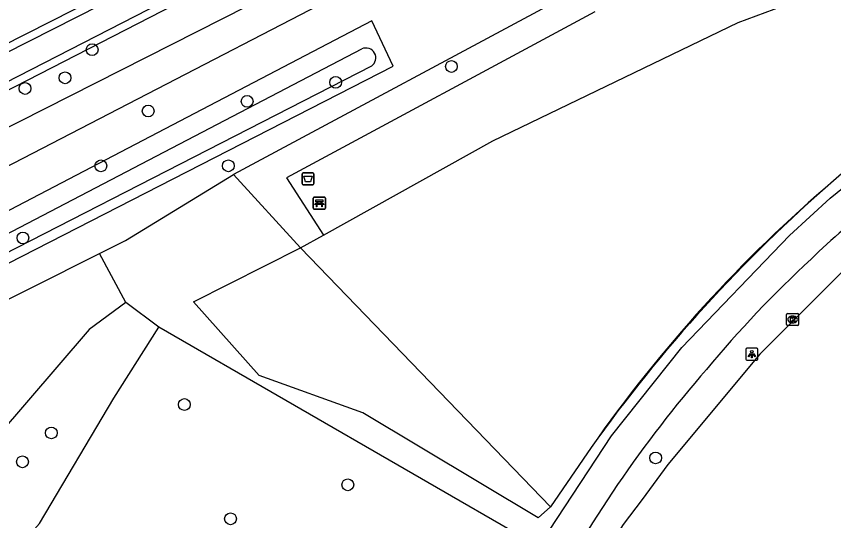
# Model space of a CAD drawing. Extents: x 158838 to 160074, y 386376 to 387776.
# Drawn here: x 159586.7 to 159654.6, y 387029.6 to 387071.5 of the extents above; entities that cross this region are included whole.
import ezdxf

# ---------------------------------------------------------------- set-up
doc = ezdxf.new("R2010")
doc.units = 0
for name, color, linetype in [('IMGEO_Afvalbak', 7, 'Continuous'), ('IMGEO_Bank', 7, 'Continuous'), ('IMGEO_Boom', 7, 'Continuous'), ('IMGEO_Fietspad_gesloten', 7, 'Continuous'), ('IMGEO_Groenvoorziening', 7, 'Continuous'), ('IMGEO_Hek', 7, 'Continuous'), ('IMGEO_Kolk', 7, 'Continuous'), ('IMGEO_Lichtpunt', 7, 'Continuous'), ('IMGEO_Rijbaan_lokaal_gesloten', 7, 'Continuous'), ('IMGEO_Voetpad_halfverhard', 7, 'Continuous'), ('IMGEO_Waterloop', 7, 'Continuous')]:
    doc.layers.add(name, color=color, linetype=linetype)

msp = doc.modelspace()

# ---------------------------------------------------------------- linework, layer by layer
at = {"layer": 'IMGEO_Afvalbak'}
for p, q in [((159610.418, 387057.627), (159610.418, 387058.427)), ((159610.418, 387058.427), (159610.418, 387057.627)), ((159610.518, 387058.527), (159611.308, 387058.527)), ((159611.308, 387058.527), (159610.518, 387058.527)), ((159611.408, 387058.427), (159611.408, 387057.627)), ((159611.408, 387057.627), (159611.408, 387058.427)), ((159611.308, 387057.527), (159610.518, 387057.527)), ((159610.518, 387057.527), (159611.308, 387057.527))]:
    msp.add_line(p, q, dxfattribs=at)
msp.add_lwpolyline([(159610.561, 387058.241), (159611.265, 387058.241), (159611.116, 387057.771), (159610.71, 387057.771), (159610.561, 387058.241)], dxfattribs=at)
for centre, start, end in [((159610.518, 387058.427), 90, 180), ((159610.518, 387058.427), 90, 180), ((159611.308, 387058.427), 0, 90), ((159611.308, 387058.427), 360, 90), ((159610.518, 387057.627), 180, 270), ((159610.518, 387057.627), 180, 270), ((159611.308, 387057.627), 270, 0), ((159611.308, 387057.627), 270, 0)]:
    msp.add_arc(centre, 0.1, start, end, dxfattribs=at)
at = {"layer": 'IMGEO_Bank'}
for p, q in [((159611.356, 387055.572), (159611.356, 387056.413)), ((159611.356, 387056.413), (159611.356, 387055.572)), ((159611.431, 387056.497), (159612.272, 387056.497)), ((159612.272, 387056.497), (159611.431, 387056.497)), ((159612.053, 387055.895), (159611.66, 387055.895)), ((159611.665, 387056.003), (159611.665, 387056.109)), ((159611.709, 387056.109), (159611.709, 387056.003)), ((159611.997, 387056.115), (159611.715, 387056.115)), ((159611.715, 387055.997), (159611.997, 387055.997)), ((159612.003, 387056.003), (159612.003, 387056.109)), ((159612.047, 387056.109), (159612.047, 387056.003)), ((159612.356, 387056.422), (159612.356, 387055.581)), ((159612.356, 387055.581), (159612.356, 387056.422)), ((159612.281, 387055.497), (159611.44, 387055.497)), ((159611.44, 387055.497), (159612.281, 387055.497))]:
    msp.add_line(p, q, dxfattribs=at)
for points in [[(159611.603, 387055.895), (159611.461, 387055.895), (159611.573, 387055.997), (159611.659, 387055.997)], [(159611.659, 387056.115), (159611.573, 387056.115), (159611.573, 387056.276), (159612.136, 387056.276), (159612.136, 387056.115), (159612.053, 387056.115)], [(159611.653, 387055.888), (159611.653, 387055.681), (159611.61, 387055.681), (159611.61, 387055.888)], [(159612.053, 387055.997), (159612.136, 387055.997), (159612.248, 387055.895), (159612.109, 387055.895)], [(159612.103, 387055.888), (159612.103, 387055.681), (159612.059, 387055.681), (159612.059, 387055.888)]]:
    msp.add_lwpolyline(points, dxfattribs=at)
for centre, radius, start, end in [((159611.434, 387056.419), 0.0779, 92.4484, 184.28452), ((159611.434, 387056.419), 0.0779, 92.4484, 184.28452), ((159611.603, 387055.888), 0.00671, 2.89567, 87.10433), ((159611.66, 387055.888), 0.00671, 92.89567, 177.10433), ((159611.658, 387056.108), 0.00671, 2.89567, 87.10433), ((159611.658, 387056.004), 0.00671, 272.89567, 357.10433), ((159611.715, 387056.108), 0.00671, 92.89567, 177.10433), ((159611.715, 387056.004), 0.00671, 182.89567, 267.10433), ((159611.997, 387056.108), 0.00671, 2.89567, 87.10433), ((159611.997, 387056.004), 0.00671, 272.89567, 357.10433), ((159612.054, 387056.108), 0.00671, 92.89567, 177.10433), ((159612.054, 387056.004), 0.00671, 182.89567, 267.10433), ((159612.052, 387055.888), 0.00671, 2.89567, 87.10433), ((159612.109, 387055.888), 0.00671, 92.89567, 177.10433), ((159612.278, 387056.419), 0.0779, 2.4484, 94.28452), ((159612.278, 387056.419), 0.0779, 2.4484, 94.28452), ((159611.434, 387055.575), 0.0779, 182.4484, 274.28452), ((159611.434, 387055.575), 0.0779, 182.4484, 274.28452), ((159612.278, 387055.575), 0.0779, 272.4484, 4.28452), ((159612.278, 387055.575), 0.0779, 272.4484, 4.28452)]:
    msp.add_arc(centre, radius, start, end, dxfattribs=at)
at = {"layer": 'IMGEO_Boom'}
for centre in [(159592.987, 387068.732), (159622.828, 387067.343), (159590.738, 387066.401), (159613.215, 387066.025), (159587.417, 387065.517), (159605.859, 387064.449), (159597.644, 387063.645), (159593.711, 387059.094), (159604.3, 387059.096), (159587.236, 387053.113), (159600.648, 387039.284), (159589.6, 387036.93), (159587.2, 387034.53), (159639.784, 387034.855), (159614.221, 387032.624), (159604.48, 387029.801)]:
    msp.add_circle(centre, 0.489, dxfattribs=at)
at = {"layer": 'IMGEO_Fietspad_gesloten'}
msp.add_lwpolyline([(159630.181, 387027.448), (159630.968, 387028.858), (159636.132, 387036.681), (159641.975, 387044.011), (159650.9, 387053.321), (159654.276, 387056.426), (159662.176, 387062.797), (159662.404, 387062.966), (159664.962, 387064.683)], dxfattribs=at)
for centre, radius, start, end in [((159730.339, 386969.196), 113.044, 126.06293, 133.38041), ((159717.339, 386981.392), 95.257, 132.73572, 140.32866), ((159721.44, 386974.775), 102.668, 138.94725, 152.44797)]:
    msp.add_arc(centre, radius, start, end, dxfattribs=at)
at = {"layer": 'IMGEO_Groenvoorziening'}
for points in [[(159896.766, 387226.1), (159881.92, 387217.198), (159872.238, 387211.618), (159857.493, 387204.28), (159755.19, 387151.759), (159650.522, 387098.688), (159630.344, 387088.139), (159559.038, 387051.555), (159555.323, 387049.194), (159554.469, 387048.652)], [(159612.197, 387053.349), (159626.268, 387061.175), (159646.637, 387070.979), (159661.593, 387076.548), (159672.132, 387081.59), (159680.283, 387088.316), (159692.696, 387094.559), (159704.087, 387101.061)], [(159621.159, 387087.114), (159567.627, 387059.975), (159558.354, 387055.274)], [(159633.449, 387073.787), (159604.725, 387058.37)], [(159634.728, 387071.867), (159609.138, 387058.087), (159612.197, 387053.349)], [(159564.966, 387037.46), (159563.952, 387039.474), (159568.094, 387041.465), (159572.339, 387044.007), (159617.994, 387067.378), (159616.222, 387071.137), (159561.579, 387042.611), (159559.666, 387041.592), (159558.427, 387040.932)], [(159593.602, 387051.821), (159595.76, 387052.903), (159604.725, 387058.37)], [(159604.725, 387058.37), (159610.302, 387052.295)], [(159610.302, 387052.295), (159612.197, 387053.349)], [(159564.966, 387037.46), (159593.602, 387051.821)], [(159595.79, 387047.754), (159593.602, 387051.821)], [(159631.059, 387030.796), (159630.039, 387029.878), (159615.474, 387038.605), (159606.863, 387041.689), (159601.416, 387047.797), (159610.302, 387052.295)], [(159631.059, 387030.796), (159610.302, 387052.295)], [(159595.79, 387047.754), (159592.737, 387045.499), (159584.987, 387036.518), (159575.537, 387024.944)], [(159598.527, 387045.715), (159595.79, 387047.754)], [(159583.737, 387021.411), (159583.098, 387024.974), (159586.097, 387026.556), (159588.618, 387029.413), (159594.786, 387039.818), (159598.527, 387045.715)], [(159630.181, 387027.448), (159598.527, 387045.715)], [(159634.433, 387035.725), (159631.059, 387030.796)]]:
    msp.add_lwpolyline(points, dxfattribs=at)
for centre, radius, start, end in [((159718.211, 386985.756), 96.172, 120.83384, 131.42964), ((159737.298, 386962.371), 126.341, 130.90187, 144.50671)]:
    msp.add_arc(centre, radius, start, end, dxfattribs=at)
at = {"layer": 'IMGEO_Hek'}
for points in [[(159631.059, 387030.796), (159610.302, 387052.295)], [(159634.433, 387035.725), (159631.059, 387030.796)]]:
    msp.add_lwpolyline(points, dxfattribs=at)
for centre, radius, start, end in [((159718.211, 386985.756), 96.172, 120.83384, 131.42964), ((159730.554, 386968.506), 117.293, 130.37439, 145.0342)]:
    msp.add_arc(centre, radius, start, end, dxfattribs=at)
at = {"layer": 'IMGEO_Kolk'}
for p, q in [((159650.662, 387045.917), (159650.662, 387046.769)), ((159650.737, 387046.843), (159651.589, 387046.843)), ((159651.15, 387046.623), (159651.175, 387046.623)), ((159651.663, 387046.769), (159651.663, 387045.917)), ((159651.589, 387045.843), (159650.737, 387045.843)), ((159651.173, 387046.063), (159651.148, 387046.063))]:
    msp.add_line(p, q, dxfattribs=at)
for points in [[(159650.662, 387045.917), (159650.662, 387046.769)], [(159650.737, 387046.843), (159651.589, 387046.843)], [(159650.983, 387046.543), (159651.106, 387046.543), (159651.106, 387046.392), (159651.236, 387046.543), (159651.4, 387046.543), (159651.254, 387046.392), (159651.407, 387046.143), (159651.255, 387046.143), (159651.17, 387046.307), (159651.106, 387046.24), (159651.106, 387046.143), (159650.983, 387046.143), (159650.983, 387046.543)], [(159651.663, 387046.769), (159651.663, 387045.917)], [(159651.589, 387045.843), (159650.737, 387045.843)]]:
    msp.add_lwpolyline(points, dxfattribs=at)
for centre, start, end in [((159650.739, 387046.767), 91.55205, 178.44795), ((159650.739, 387046.767), 91.55205, 178.44795), ((159651.587, 387046.767), 1.55205, 88.44795), ((159651.587, 387046.767), 1.55205, 88.44795), ((159650.739, 387045.919), 181.55205, 268.44795), ((159650.739, 387045.919), 181.55205, 268.44795), ((159651.587, 387045.919), 271.55205, 358.44795), ((159651.587, 387045.919), 271.55205, 358.44795)]:
    msp.add_arc(centre, 0.0765, start, end, dxfattribs=at)
for centre, major_axis, ratio, start_param, end_param in [((159651.149, 387046.343), (-0.387, 0.002), 0.722429, 4.712389, 7.853982), ((159651.174, 387046.343), (-0.39, 0.002), 0.717154, 1.570796, 4.712389)]:
    msp.add_ellipse(centre, major_axis=major_axis, ratio=ratio, start_param=start_param, end_param=end_param, dxfattribs=at)
at = {"layer": 'IMGEO_Lichtpunt'}
for p, q in [((159647.28, 387043.864), (159647.28, 387043.057)), ((159647.28, 387043.864), (159647.28, 387043.057)), ((159648.182, 387043.959), (159647.374, 387043.959)), ((159648.182, 387043.959), (159647.374, 387043.959)), ((159648.276, 387043.057), (159648.276, 387043.864)), ((159648.276, 387043.057), (159648.276, 387043.864)), ((159647.374, 387042.963), (159648.182, 387042.963)), ((159647.374, 387042.963), (159648.182, 387042.963))]:
    msp.add_line(p, q, dxfattribs=at)
for points in [[(159647.654, 387043.528), (159647.693, 387043.5), (159647.505, 387043.238), (159647.467, 387043.265), (159647.654, 387043.528)], [(159647.756, 387043.48), (159647.803, 387043.48), (159647.803, 387043.158), (159647.756, 387043.158), (159647.756, 387043.48)], [(159647.866, 387043.5), (159647.904, 387043.527), (159648.091, 387043.265), (159648.052, 387043.237), (159647.866, 387043.5)]]:
    msp.add_lwpolyline(points, dxfattribs=at)
msp.add_circle((159647.779, 387043.662), 0.0994, dxfattribs=at)
for centre, start, end in [((159647.374, 387043.864), 90, 180), ((159647.374, 387043.864), 90, 180), ((159648.182, 387043.864), 0, 90), ((159648.182, 387043.864), 0, 90), ((159647.374, 387043.057), 180, 270), ((159647.374, 387043.057), 180, 270), ((159648.182, 387043.057), 270, 0), ((159648.182, 387043.057), 270, 360)]:
    msp.add_arc(centre, 0.0946, start, end, dxfattribs=at)
at = {"layer": 'IMGEO_Rijbaan_lokaal_gesloten'}
msp.add_lwpolyline([(159665.138, 387058.749), (159657.076, 387052.079), (159656.85, 387051.874), (159648.44, 387043.451), (159640.815, 387034.309), (159638.674, 387031.415), (159637.095, 387029.333), (159634.77, 387025.693), (159632.291, 387021.275), (159628.394, 387013.294), (159626.674, 387009.805)], dxfattribs=at)
at = {"layer": 'IMGEO_Voetpad_halfverhard'}
for points in [[(159557.143, 387047.692), (159557.48, 387047.863), (159624.872, 387082.009), (159712.819, 387127.086), (159859.851, 387202.901), (159867.901, 387206.794)], [(159557.307, 387044.313), (159557.923, 387044.643), (159558.309, 387044.849), (159581.663, 387056.852), (159628.561, 387081.122)]]:
    msp.add_lwpolyline(points, dxfattribs=at)
at = {"layer": 'IMGEO_Waterloop'}
for points in [[(159896.265, 387226.551), (159881.593, 387217.753), (159871.933, 387212.186), (159857.202, 387204.855), (159754.897, 387152.333), (159650.227, 387099.261), (159630.048, 387088.711), (159558.717, 387052.115), (159554.656, 387050.244)], [(159555.125, 387052.915), (159558.645, 387054.699), (159567.918, 387059.4), (159621.45, 387086.539), (159637.454, 387094.653), (159664.493, 387108.553), (159684.772, 387118.599), (159721.365, 387137.405), (159781.491, 387167.833), (159855.948, 387206.131), (159874.112, 387215.805), (159882.763, 387220.944), (159894.24, 387226.896)], [(159564.091, 387028.488), (159558.77, 387039.245), (159558.743, 387039.401), (159558.741, 387039.615), (159558.773, 387039.827), (159558.838, 387040.031), (159558.934, 387040.222), (159558.985, 387040.293), (159560.054, 387040.863), (159561.935, 387041.864), (159571.16, 387045.765), (159615.386, 387068.798)], [(159616.178, 387067.376), (159571.938, 387044.73), (159567.702, 387042.193), (159562.836, 387039.854), (159564.228, 387037.088), (159567.827, 387029.941), (159567.955, 387029.616)]]:
    msp.add_lwpolyline(points, dxfattribs=at)
msp.add_arc((159615.734, 387068.06), 0.816, 302.97544, 115.25685, dxfattribs=at)

doc.saveas('drawing.dxf')
